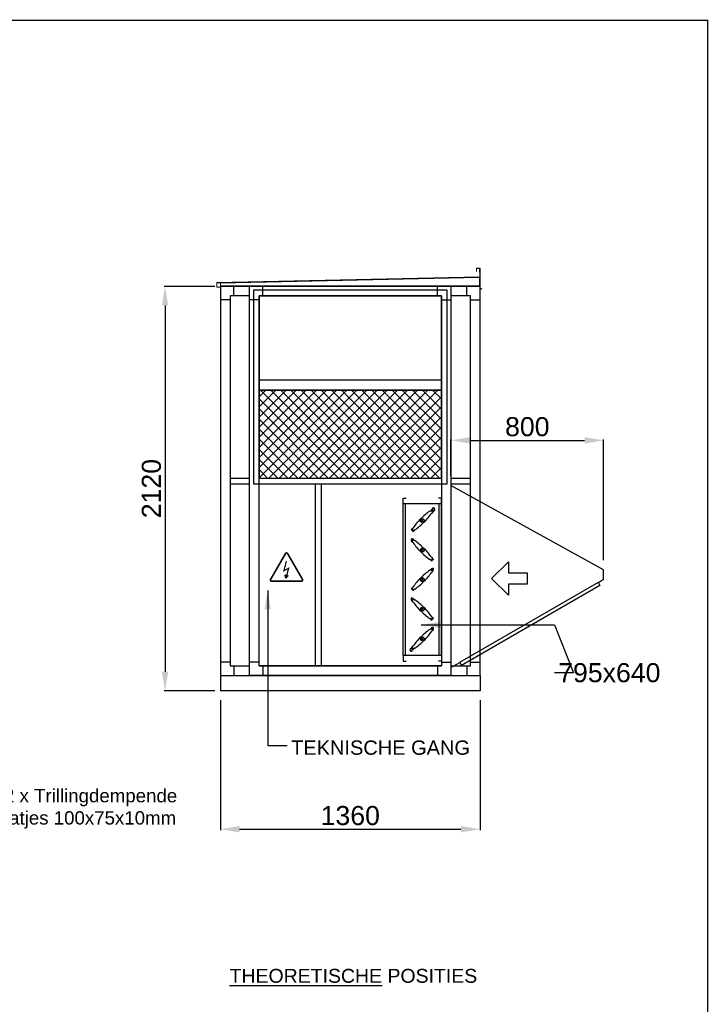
# Model space of a CAD drawing. Extents: x -156717 to 425753, y -51191 to 363295.
# Tile 374 of 502: x 149153 to 152760, y 158041 to 163203. Entities that reach past the tile are written whole.
import ezdxf
from ezdxf.enums import TextEntityAlignment as Align
from ezdxf.lldxf.tags import DXFTag

# ---------------------------------------------------------------- set-up
doc = ezdxf.new("R2010")
doc.units = 0
doc.header["$LTSCALE"] = 50
doc.layers.get('0').update_dxf_attribs({"linetype": 'CONTINUOUS'})
doc.layers.get('Defpoints').update_dxf_attribs({"linetype": 'CONTINUOUS'})
for name, color, linetype in [('01', 7, 'CONTINUOUS'), ('02', 9, 'HIDDEN2'), ('cartouche', 7, 'CONTINUOUS'), ('COTATION', 30, 'CONTINUOUS'), ('HACHURES', 8, 'CONTINUOUS'), ('HC_DEFINITIF', 6, 'CONTINUOUS'), ('S_EQPM_ELEC', 7, 'CONTINUOUS'), ('TEXTEND', 92, 'CONTINUOUS')]:
    doc.layers.add(name, color=color, linetype=linetype)
doc.styles.add('Arial', font='ARIAL.TTF', dxfattribs={"height": 1.8})
doc.styles.add('COTATION', font='ARIAL.TTF')
doc.styles.add('texte', font='ARIAL.TTF', dxfattribs={"height": 80})
tags = doc.linetypes.add('HIDDEN2', pattern=[0.1875, 0.125, -0.0625]).pattern_tags.tags
tags[6:7] = [DXFTag(74, 4), DXFTag(75, 0), DXFTag(340, '0'), DXFTag(46, 1.0), DXFTag(50, 0.0), DXFTag(44, 0.0), DXFTag(45, 0.0)]
tags[4:5] = [DXFTag(74, 4), DXFTag(75, 0), DXFTag(340, '0'), DXFTag(46, 1.0), DXFTag(50, 0.0), DXFTag(44, 0.0), DXFTag(45, 0.0)]
doc.dimstyles.new('TAILLE105', dxfattribs={"dimtxt": 100, "dimasz": 100, "dimexe": 5, "dimexo": 50, "dimgap": 20, "dimtad": 1, "dimzin": 12, "dimdsep": 46, "dimtxsty": 'COTATION', "dimcen": -3, "dimazin": 0, "dimtfac": 0.025, "dimtmove": 2, "dimatfit": 3, "dimfxl": 0, "dimtvp": 1, "dimtolj": 1, "dimtzin": 12, "dimarcsym": 0})

# ---------------------------------------------------------------- blocks, each defined once
blk = doc.blocks.new('cartouchehcA3')
at = {"layer": 'cartouche', "color": 7, "const_width": 1.91}
blk.add_lwpolyline([(-4199.8, 0), (0, 0), (0, 2969.5), (-4199.8, 2969.5)], close=True, dxfattribs=at)
at = {"layer": 'cartouche', "color": 7, "style": 'texte'}
for tag, height, p in [('ORIGINE-PLAN', 22, (-1425, 375.2)), ('INDICE1', 22, (-1425, 325.2)), ('INDICE2', 22, (-1425, 275.2)), ('INDICE3', 22, (-1425, 225.2)), ('INDICE4', 22, (-1425, 175.2)), ('INDICE5', 22, (-1425, 125.2)), ('INDICE6', 22, (-1425, 75.2)), ('NUM-OFFRE', 22, (-160, 75.2)), ('INDICE7', 22, (-1425, 25.2)), ('NUM-CN', 24.8, (-160, 25.2))]:
    blk.add_attdef(tag, text='', height=height, dxfattribs=at).set_placement(p, align=Align.MIDDLE)
for tag, height, p in [('CLIENT', 25, (-1035, 275.2)), ('AFFAIRE', 25, (-1085, 225.2)), ('LIGNE1', 22, (-1235, 175.2)), ('LIGNE2', 22, (-1235, 125.2)), ('LIGNE3', 22, (-1235, 75.2)), ('LIGNE4', 22, (-1235, 25.2))]:
    blk.add_attdef(tag, text='', height=height, dxfattribs=at).set_placement(p, align=Align.MIDDLE_LEFT)
for tag, p in [('DESSINER-PAR', (-10, 275.2)), ('TRAITE-PAR', (-10, 225.2)), ('TENSION', (-10, 175.2)), ('POIDS', (-10, 125.2))]:
    blk.add_attdef(tag, text='', height=22, dxfattribs=at).set_placement(p, align=Align.MIDDLE_RIGHT)
at = {"layer": 'HC_DEFINITIF', "style": 'texte'}
blk.add_attdef('00-00-2000', text='', height=20, dxfattribs=at).set_placement((-76.8, 475), align=Align.MIDDLE_RIGHT)
blk = doc.blocks.new('*D2362')
at = {"layer": 'COTATION', "color": 0, "lineweight": -2, "transparency": 16777216}
for p, q in [((150175.4, 161804.5), (149909, 161804.5)), ((149914, 161704.5), (149914, 159784.5)), ((150175.4, 159684.5), (149909, 159684.5))]:
    blk.add_line(p, q, dxfattribs=at)
at = {"layer": 'COTATION', "color": 0, "transparency": 16777216}
for points in [[(149897.3, 161704.5), (149930.7, 161704.5), (149914, 161804.5)], [(149897.3, 159784.5), (149930.7, 159784.5), (149914, 159684.5)]]:
    blk.add_solid(points, dxfattribs=at)
at = {"layer": 'Defpoints', "color": 0, "transparency": 16777216}
for p in [(150225.4, 161804.5), (149914, 159684.5), (150225.4, 159684.5)]:
    blk.add_point(p, dxfattribs=at)
at = {"layer": 'COTATION', "color": 0, "transparency": 16777216, "insert": (149842.9, 160744.5), "char_height": 100, "attachment_point": 5, "rotation": 90, "style": 'COTATION'}
blk.add_mtext('\\A1;2120', dxfattribs=at)
blk = doc.blocks.new('*D2372')
at = {"layer": 'COTATION', "color": 0, "lineweight": -2, "transparency": 16777216}
for p, q in [((150204.5, 159634.5), (150204.5, 158953.5)), ((151564.5, 159634.5), (151564.5, 158953.5)), ((150304.5, 158958.5), (151464.5, 158958.5))]:
    blk.add_line(p, q, dxfattribs=at)
at = {"layer": 'COTATION', "color": 0, "transparency": 16777216}
for points in [[(150304.5, 158975.1), (150304.5, 158941.8), (150204.5, 158958.5)], [(151464.5, 158975.1), (151464.5, 158941.8), (151564.5, 158958.5)]]:
    blk.add_solid(points, dxfattribs=at)
at = {"layer": 'Defpoints', "color": 0, "transparency": 16777216}
for p in [(150204.5, 159684.5), (151564.5, 159684.5), (151564.5, 158958.5)]:
    blk.add_point(p, dxfattribs=at)
at = {"layer": 'COTATION', "color": 0, "transparency": 16777216, "insert": (150884.5, 159029.6), "char_height": 100, "attachment_point": 5, "style": 'COTATION'}
blk.add_mtext('\\A1;1360', dxfattribs=at)
blk = doc.blocks.new('sens', base_point=(33950.2, 2889.4))
blk.add_lwpolyline([(33683.5, 2932.6), (33683.5, 2846.2), (33824.1, 2846.2), (33824.1, 2763.4), (33950.2, 2889.4), (33824.1, 3015.5), (33824.1, 2932.6), (33683.5, 2932.6)])
blk = doc.blocks.new('capot3', base_point=(-14609, 2332.6))
for p, q in [((-13809, 2368.1), (-14609, 2810.1)), ((-14609, 2810.1), (-14609, 1855.1)), ((-13809, 2316.1), (-13809, 2368.1)), ((-13828.2, 2285.4), (-14554.4, 1866.2)), ((-13809, 2316.1), (-13836.7, 2300.1)), ((-13836.7, 2300.1), (-13828.2, 2285.4)), ((-14609, 1855.1), (-14562.9, 1881)), ((-14562.9, 1881), (-14554.4, 1866.2))]:
    blk.add_line(p, q)
at = {"layer": '02'}
blk.add_line((-13837.4, 2301.4), (-14563.6, 1882.3), dxfattribs=at)
blk = doc.blocks.new('*D2373')
at = {"layer": 'COTATION', "color": 0, "lineweight": -2, "transparency": 16777216}
for p, q in [((151412, 160811.2), (151412, 161002.3)), ((151512, 160997.3), (152112, 160997.3)), ((152212, 160369.2), (152212, 161002.3))]:
    blk.add_line(p, q, dxfattribs=at)
at = {"layer": 'COTATION', "color": 0, "transparency": 16777216}
for points in [[(151512, 161014), (151512, 160980.6), (151412, 160997.3)], [(152112, 161014), (152112, 160980.6), (152212, 160997.3)]]:
    blk.add_solid(points, dxfattribs=at)
at = {"layer": 'Defpoints', "color": 0, "transparency": 16777216}
for p in [(152212, 160997.3), (151412, 160761.2), (152212, 160319.2)]:
    blk.add_point(p, dxfattribs=at)
at = {"layer": 'COTATION', "color": 0, "transparency": 16777216, "insert": (151812, 161068.4), "char_height": 100, "attachment_point": 5, "style": 'COTATION'}
blk.add_mtext('\\A1;800', dxfattribs=at)
blk = doc.blocks.new('J2')
at = {"color": 9}
for p, q in [((-8, 13), (-2, 4.6)), ((-2, 7), (-6.7, 13.7)), ((-2, 4.6), (-4, 0)), ((-4, 0), (4, 0)), ((-2, 7), (2, 7)), ((2, 7), (6.7, 13.7)), ((2, 4.5), (8, 13)), ((2, 4.5), (4, 0))]:
    blk.add_line(p, q, dxfattribs=at)
for radius, start, end in [(8.07, 7.6281, 172.3719), (6.98, 14.965, 165.035)]:
    blk.add_arc((0, 11.9), radius, start, end, dxfattribs=at)
blk = doc.blocks.new('LAME')
at = {"color": 9}
for p, q in [((-5, 75.5), (-4.3, 75.5)), ((-4.5, 69.7), (-2.6, 73)), ((0, 69.7), (-4.5, 69.7)), ((4.5, 69.7), (0, 69.7)), ((2.6, 73), (4.5, 69.7)), ((4.3, 75.5), (5, 75.5)), ((-4.3, -75.5), (-5, -75.5)), ((-2.6, -73), (-4.5, -69.7)), ((-4.5, -69.7), (0, -69.7)), ((0, -69.7), (4.5, -69.7)), ((4.5, -69.7), (2.6, -73)), ((5, -75.5), (4.3, -75.5))]:
    blk.add_line(p, q, dxfattribs=at)
for centre, radius, start, end in [((384.8, 0), 397, 170.9094, 180), ((-105.9, 78.5), 100, 350.9094, 357.7167), ((-5, 74.5), 1, 90, 177.7167), ((-4.3, 75), 0.5, 302.866, 90), ((0, 77.5), 5, 215.732, 223.6449), ((-3.3, 73.4), 0.766, 330, 117.4044), ((3.3, 73.4), 0.766, 62.5956, 210), ((0, 77.5), 5, 316.3551, 324.268), ((4.3, 75), 0.5, 90, 237.134), ((5, 74.5), 1, 2.2833, 90), ((105.9, 78.5), 100, 182.2833, 189.0906), ((-384.8, 0), 397, 0, 9.0906), ((384.8, 0), 397, 180, 189.0906), ((-384.8, 0), 397, 350.9094, 0), ((-105.9, -78.5), 100, 2.2833, 9.0906), ((-5, -74.5), 1, 182.2833, 270), ((-4.3, -75), 0.5, 270, 57.134), ((0, -77.5), 5, 136.3551, 144.268), ((-3.3, -73.4), 0.766, 242.5956, 30), ((3.3, -73.4), 0.766, 150, 297.4044), ((0, -77.5), 5, 35.732, 43.6449), ((4.3, -75), 0.5, 122.866, 270), ((5, -74.5), 1, 270, 357.7167), ((105.9, -78.5), 100, 170.9094, 177.7167)]:
    blk.add_arc(centre, radius, start, end, dxfattribs=at)
blk = doc.blocks.new('LAMEH')
at = {"layer": '01', "color": 9}
for p, q in [((-10, 0), (10, 0)), ((0, 10), (0, -10))]:
    blk.add_line(p, q, dxfattribs=at)
blk.add_circle((0, 0), 10, dxfattribs=at)
at = {"layer": '01'}
for name, p in [('LAME', (0, 0)), ('J2', (0, 69.7))]:
    blk.add_blockref(name, p, dxfattribs=at)
blk = doc.blocks.new('J1')
at = {"color": 9}
for p, q in [((-2.2, 4.3), (-4, 0)), ((-4, 0), (4, 0)), ((2.1, 4.3), (4, 0))]:
    blk.add_line(p, q, dxfattribs=at)
blk.add_circle((0, 8), 2.5, dxfattribs=at)
blk.add_arc((0, 8), 4.31, 299.6213, 239.8516, dxfattribs=at)
blk = doc.blocks.new('LAMEB')
at = {"layer": '01', "color": 9}
for p, q in [((-10, 0), (10, 0)), ((0, 10), (0, -10))]:
    blk.add_line(p, q, dxfattribs=at)
blk.add_circle((0, 0), 10, dxfattribs=at)
blk.add_blockref('J1', (0, 69.7))
at = {"layer": '01'}
blk.add_blockref('LAME', (0, 0), dxfattribs=at)
at = {"layer": '01', "xscale": -1, "yscale": -1}
blk.add_blockref('J2', (0, -69.7), dxfattribs=at)
blk = doc.blocks.new('LAMEITM')
at = {"layer": '01', "color": 9}
for p, q in [((-10, 0), (10, 0)), ((0, 10), (0, -10))]:
    blk.add_line(p, q, dxfattribs=at)
blk.add_circle((0, 0), 10, dxfattribs=at)
at = {"layer": '01'}
for name, p in [('LAME', (0, 0)), ('J1', (0, 69.7))]:
    blk.add_blockref(name, p, dxfattribs=at)
blk = doc.blocks.new('rr795', base_point=(9866, 19178.1))
for p, q in [((9866, 18383.1), (9866, 19178.1)), ((10066, 19178.1), (9866, 19178.1)), ((10066, 18383.1), (10066, 19178.1)), ((10066, 18383.1), (9866, 18383.1))]:
    blk.add_line(p, q)
at = {"color": 9}
for p, q in [((9878, 18383.1), (9878, 19178.1)), ((10054, 18383.1), (10054, 19178.1))]:
    blk.add_line(p, q, dxfattribs=at)
for points in [[(9866, 19178.1), (9866, 19208.1), (9881, 19208.1)], [(10066, 19178.1), (10066, 19208.1), (10051, 19208.1)], [(9866, 18383.1), (9866, 18353.1), (9881, 18353.1)], [(10066, 18383.1), (10066, 18353.1), (10051, 18353.1)]]:
    blk.add_lwpolyline(points)
at = {"layer": '01'}
for name, p, rotation in [('LAMEH', (9966, 19090.6), 315.0000000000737), ('LAMEITM', (9966, 18935.6), 44.9999999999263), ('LAMEITM', (9966, 18780.6), 315), ('LAMEITM', (9966, 18625.6), 45), ('LAMEB', (9966, 18470.6), 314.9999999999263)]:
    blk.add_blockref(name, p, dxfattribs=dict(at, rotation=rotation))
blk = doc.blocks.new('r31', base_point=(-38378.7, -2296.7))
blk.add_lwpolyline([(-38083.7, -2296.7), (-38053.7, -2296.7), (-38053.7, -3251.7), (-38083.7, -3251.7)], close=True)
blk = doc.blocks.new('capot33', base_point=(-20463.5, 146.3))
at = {"layer": 'HACHURES'}
h = blk.add_hatch(dxfattribs=at)
h.set_pattern_fill('ANSI37', color=256, scale=300, style=0)
h.set_pattern_definition([(45, (0, 0), (-26.516504, 26.516504), []), (135, (0, 0), (-26.516504, -26.516504), [])])
h.paths.add_polyline_path([(-20941, -808.7), (-19986, -808.7), (-19986, -347.7), (-20941, -347.7)])
at = {"color": 4}
for points in [[(-20971, -838.7), (-19956, -838.7), (-19956, 176.3), (-20971, 176.3)], [(-20941, -808.7), (-19986, -808.7), (-19986, 146.3), (-20941, 146.3)], [(-19986, -295.7), (-20941, -295.7), (-20941, -347.7), (-19986, -347.7)]]:
    blk.add_lwpolyline(points, close=True, dxfattribs=at)
at = {"layer": '01', "color": 4}
blk.add_lwpolyline([(-20941, -808.7), (-19986, -808.7), (-19986, -347.7), (-20941, -347.7)], close=True, dxfattribs=at)
blk = doc.blocks.new('elect2', base_point=(-2223.2, 2270.7))
at = {"layer": 'S_EQPM_ELEC', "color": 1}
for p, q in [((-2228.9, 2242.2), (-2212.7, 2237.8)), ((-2224.7, 2225.2), (-2228.9, 2242.2)), ((-2224.7, 2225.2), (-2212.7, 2237.8))]:
    blk.add_line(p, q, dxfattribs=at)
at = {"layer": 'S_EQPM_ELEC', "const_width": 8.88}
blk.add_lwpolyline([(-2138.2, 2219.1), (-2216.2, 2354.2, 0.57735), (-2227.2, 2354.2), (-2305.2, 2219.1, 0.57735), (-2299.7, 2209.6), (-2143.6, 2209.6, 0.57735)], format="xyb", close=True, dxfattribs=at)
at = {"layer": 'S_EQPM_ELEC', "color": 1, "const_width": 6.68}
blk.add_lwpolyline([(-2222.5, 2315.9), (-2235.4, 2264.4), (-2210.9, 2277), (-2220.8, 2240)], dxfattribs=at)
at = {"layer": 'S_EQPM_ELEC', "color": 1}
blk.add_solid([(-2228.9, 2242.2), (-2224.7, 2225.2), (-2212.7, 2237.8)], dxfattribs=at)

msp = doc.modelspace()

# ---------------------------------------------------------------- hatches: boundary and pattern name
at = {"linetype": 'Continuous', "lineweight": 0, "extrusion": (0, 0, -1)}
h = msp.add_hatch(dxfattribs=at)
h.set_pattern_fill('ANSI31', color=4, scale=5, angle=180, style=0)
h.set_pattern_definition([(135, (-149795.574, 161161.736), (11.22532, 11.22532), [])])
edge = h.paths.add_edge_path(flags=0)
edge.add_line((-151545.47502, 161897.55839), (-151545.47502, 161883.45839))
edge.add_line((-151545.47502, 161883.45839), (-151546.47502, 161883.45839))
edge.add_line((-151546.47502, 161883.45839), (-151546.47502, 161897.55839))
edge.add_arc((-151548.37502, 161897.55839), 1.9, 0, 90)
edge.add_line((-151548.37502, 161899.45839), (-151562.57502, 161899.45839))
edge.add_arc((-151562.57502, 161897.55839), 1.9, 90, 180)
edge.add_line((-151564.47502, 161897.55839), (-151564.47502, 161797.1327))
edge.add_arc((-151567.37502, 161797.1327), 2.9, 300, 360, ccw=False)
edge.add_line((-151565.92502, 161794.62123), (-151573.13527, 161790.45839))
edge.add_line((-151573.13527, 161790.45839), (-151573.63527, 161791.32441))
edge.add_line((-151573.63527, 161791.32441), (-151566.42502, 161795.48725))
edge.add_arc((-151567.37502, 161797.1327), 1.9, 300, 360)
edge.add_line((-151565.47502, 161797.1327), (-151565.47502, 161897.55839))
edge.add_arc((-151562.57502, 161897.55839), 2.9, 90, 180, ccw=False)
edge.add_line((-151562.57502, 161900.45839), (-151548.37502, 161900.45839))
edge.add_arc((-151548.37502, 161897.55839), 2.9, 0, 90, ccw=False)

# ---------------------------------------------------------------- linework, layer by layer
at = {"color": 4, "linetype": 'Continuous', "lineweight": 15, "extrusion": (0, 0, -1)}
for p, q in [((151545.47502, 161897.55839), (151545.47502, 161883.45839)), ((151546.47502, 161897.55839), (151546.47502, 161883.45839)), ((151560.41794, 161899.45839), (151548.32088, 161899.19154)), ((151548.32088, 161899.19154), (151548.34293, 161898.19178)), ((151560.43999, 161898.45863), (151548.34293, 161898.19178)), ((151562.57502, 161900.45839), (151548.37502, 161900.45839)), ((151562.57502, 161899.45839), (151548.37502, 161899.45839)), ((151563.24593, 161857.41053), (151562.38143, 161896.60099)), ((151564.24568, 161857.43258), (151563.38119, 161896.62305)), ((151564.47502, 161897.55839), (151564.47502, 161797.1327)), ((151565.47502, 161897.55839), (151565.47502, 161797.1327)), ((151561.38829, 161855.46909), (150187.5225, 161825.16323)), ((151561.41034, 161854.46933), (150187.54456, 161824.16347)), ((150204.47502, 161821.13611), (151561.07502, 161851.06111)), ((150204.5081, 161823.0373), (151564.47502, 161853.03657)), ((151545.47502, 161883.45839), (151546.47502, 161883.45839)), ((151561.07502, 161852.96157), (151561.07502, 161851.06111)), ((151561.07502, 161852.56147), (151564.28085, 161852.63219)), ((151561.07502, 161851.06111), (151561.07502, 161807.93693)), ((151561.41034, 161854.46933), (151564.47502, 161854.53693)), ((151564.47502, 161851.13611), (151562.97502, 161851.13611)), ((151562.97502, 161851.13611), (151562.97502, 161807.93693)), ((151564.07962, 161853.02785), (151564.28085, 161852.63219)), ((151564.28085, 161852.63219), (151564.31383, 161851.13611)), ((150185.11059, 161803.00465), (150184.68716, 161822.19998)), ((150186.11035, 161803.0267), (150185.68692, 161822.22203)), ((150185.75761, 161822.22359), (150204.46406, 161822.63623)), ((150186.18132, 161803.00563), (150185.75761, 161822.22359)), ((150188.05179, 161801.16906), (150200.14884, 161801.43591)), ((150188.07384, 161800.16931), (150200.1709, 161800.43615)), ((150188.14524, 161800.17088), (150188.14526, 161800.10616)), ((150200.24526, 161800.10948), (150188.14526, 161800.10616)), ((150200.1709, 161800.43615), (150200.14884, 161801.43591)), ((150200.24498, 161801.10948), (150200.15605, 161801.10945)), ((150200.24526, 161800.10948), (150200.24498, 161801.10948)), ((150204.47502, 161824.53693), (150204.5081, 161823.0373)), ((150204.47502, 161821.13611), (150204.47502, 161807.93693)), ((150204.47502, 161807.93693), (150204.47502, 161806.03693)), ((151561.07502, 161807.93693), (150204.47502, 161807.93693)), ((150204.47502, 161806.03693), (150204.47502, 161804.53693)), ((150204.47502, 161806.03693), (151564.47502, 161806.03693)), ((150204.47502, 161804.53693), (151564.47502, 161804.53693)), ((151561.07502, 161807.93693), (151561.07502, 161806.03693)), ((151561.07502, 161807.93693), (151562.97502, 161807.93693)), ((151564.47502, 161807.93693), (151562.97502, 161807.93693)), ((151565.92502, 161794.62123), (151573.13527, 161790.45839)), ((151566.42502, 161795.48725), (151573.63527, 161791.32441)), ((151573.13527, 161790.45839), (151573.63527, 161791.32441))]:
    msp.add_line(p, q, dxfattribs=at)
for points in [[(150254.47502, 160799.53693), (150356.97502, 160799.53693)], [(150254.47502, 160769.53693), (150356.97502, 160769.53693)], [(150406.97502, 160799.53693), (151361.97502, 160799.53693)], [(150406.97502, 160769.53693), (151361.97502, 160769.53693)], [(151411.97502, 160799.53693), (151514.47502, 160799.53693)], [(151411.97502, 160769.53693), (151514.47502, 160769.53693)], [(150204.47502, 159764.53693), (150204.47502, 159684.53693)], [(151564.47502, 159764.53693), (151564.47502, 159684.53693)], [(151564.47502, 159684.53693), (150204.47502, 159684.53693)]]:
    msp.add_lwpolyline(points)
for centre, radius, start, end in [((-151548.37502, 161897.55839), 2.9, 0, 90), ((-151548.37502, 161897.55839), 1.9, 0, 90), ((-151560.48189, 161896.55909), 2.9, 88.73632745, 178.73632745), ((-151560.48189, 161896.55909), 1.9, 88.73632745, 178.73632745), ((-151562.57502, 161897.55839), 2.9, 90, 180), ((-151562.57502, 161897.55839), 1.9, 90, 180), ((-151561.34639, 161857.36863), 1.9, 178.73632745, 268.73632745), ((-151561.34639, 161857.36863), 2.9, 178.73632745, 268.73632745), ((-150187.58646, 161822.26393), 2.9, 358.73632745, 88.73632745), ((-150188.00989, 161803.0686), 2.9, 268.73632745, 358.73632745), ((-150187.58646, 161822.26393), 1.9, 358.73632745, 88.73632745), ((-150188.00989, 161803.0686), 1.9, 268.73632745, 358.73632745), ((-151567.37502, 161797.1327), 2.9, 300, 0), ((-151567.37502, 161797.1327), 1.9, 300, 0)]:
    msp.add_arc(centre, radius, start, end, dxfattribs=at)
at = {"color": 4, "linetype": 'Continuous', "lineweight": 15}
msp.add_open_spline([(151562.97502, 161851.13611), (151562.94646, 161851.12986), (151562.88934, 161851.11736), (151562.44996, 161851.09861), (151561.82193, 161851.07986), (151561.32399, 161851.06736), (151561.07502, 161851.06111)], degree=3, dxfattribs=at)
for points, knots in [([(151562.73026, 161854.86341), (151562.86147, 161854.79077), (151563.01177, 161854.70757), (151563.13608, 161854.53026), (151563.15186, 161854.50775)], [0, 0, 0, 0, 0.8730614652, 1, 1, 1, 1]), ([(151563.98342, 161853.02573), (151564.00976, 161852.99662), (151564.11658, 161852.87859), (151564.21026, 161852.73806), (151564.28085, 161852.63219)], [0, 0, 0, 0, 0.2465621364, 1, 1, 1, 1])]:
    msp.add_open_spline(points, degree=3, knots=knots, dxfattribs=at)
at = {"layer": '01'}
for p, q in [((150274.47502, 161754.53693), (150274.47502, 161804.53693)), ((151494.47502, 161754.53693), (151494.47502, 161804.53693)), ((150254.47502, 161734.53693), (150204.47502, 161734.53693)), ((151514.47502, 161734.53693), (151564.47502, 161734.53693)), ((150254.47502, 159834.53693), (150204.47502, 159834.53693)), ((151514.47502, 159834.53693), (151564.47502, 159834.53693)), ((150274.47502, 159814.53693), (150274.47502, 159764.53693)), ((151494.47502, 159814.53693), (151494.47502, 159764.53693))]:
    msp.add_line(p, q, dxfattribs=at)
at = {"layer": '01', "extrusion": (0, 0, -1)}
for p, q in [((150356.97502, 159764.53693), (150356.97502, 161804.53693)), ((151411.97502, 161804.53693), (150356.97502, 161804.53693)), ((151411.97502, 161804.53693), (150356.97502, 161804.53693)), ((150426.97502, 161754.53693), (150426.97502, 161804.53693)), ((151341.97502, 161754.53693), (151341.97502, 161804.53693)), ((151411.97502, 161804.53693), (151411.97502, 159764.53693)), ((150406.97502, 159814.53693), (150406.97502, 161754.53693)), ((150406.97502, 161754.53693), (151361.97502, 161754.53693)), ((151361.97502, 161754.53693), (151361.97502, 159814.53693)), ((150406.97502, 161734.53693), (150356.97502, 161734.53693)), ((151361.97502, 161734.53693), (151411.97502, 161734.53693)), ((150406.97502, 159834.53693), (150356.97502, 159834.53693)), ((151361.97502, 159834.53693), (151411.97502, 159834.53693)), ((151361.97502, 159814.53693), (150406.97502, 159814.53693)), ((150426.97502, 159814.53693), (150426.97502, 159764.53693)), ((151341.97502, 159814.53693), (151341.97502, 159764.53693)), ((151411.97502, 159764.53693), (150356.97502, 159764.53693))]:
    msp.add_line(p, q, dxfattribs=at)
at = {"layer": '01'}
msp.add_lwpolyline([(150204.47502, 159764.53693), (151564.47502, 159764.53693), (151564.47502, 161804.53693), (150204.47502, 161804.53693)], close=True, dxfattribs=at)
for points in [[(150356.97502, 161754.53693), (150254.47502, 161754.53693), (150254.47502, 159814.53693), (150356.97502, 159814.53693)], [(151361.97502, 161754.53693), (150406.97502, 161754.53693)], [(151411.97502, 159814.53693), (151514.47502, 159814.53693), (151514.47502, 161754.53693), (151411.97502, 161754.53693)], [(150406.97502, 159814.53693), (151361.97502, 159814.53693)]]:
    msp.add_lwpolyline(points, dxfattribs=at)

# ---------------------------------------------------------------- block references
at = {"xscale": 3.6, "yscale": 3.6, "zscale": 3.6}
msp.add_blockref('cartouchehcA3', (152756.85538, 152509.32184), dxfattribs=at)
for name, p in [('capot33', (150884.47502, 161754.53693)), ('r31', (150406.97502, 160769.53693)), ('capot3', (151411.97502, 160283.66219))]:
    msp.add_blockref(name, p)
at = {"extrusion": (0, 0, -1), "xscale": 0.7, "yscale": 0.7, "zscale": 0.7}
msp.add_blockref('sens', (-151624.71089, 160273.02541), dxfattribs=at)
at = {"layer": '02'}
msp.add_blockref('rr795', (151161.97502, 160664.53693), dxfattribs=at)
at = {"layer": 'COTATION'}
msp.add_blockref('elect2', (150549.16988, 160320.12393), dxfattribs=at)

# ---------------------------------------------------------------- texts
at = {"layer": 'COTATION', "style": 'COTATION'}
for s, insert, char_height, attachment_point in [('{795x640}', (151973.78108, 159727.87583), 100, 7), ('{TEKNISCHE GANG}', (150574.60356, 159347.80598), 75, 7), ('22 x Trillingdempende \\Pmatjes 100x75x10mm', (149015.70285, 159065.68862), 70, 4)]:
    msp.add_mtext(s, dxfattribs=dict(at, insert=insert, char_height=char_height, attachment_point=attachment_point))
at = {"layer": 'TEXTEND', "style": 'Arial'}
msp.add_text('%%uTHEORETISCHE%%u POSITIES', height=73, dxfattribs=at).set_placement((150252.26847, 158153.3522))

# ---------------------------------------------------------------- dimensions: what is measured, and where the dimension line sits
at = {"layer": 'COTATION'}
dim = msp.add_linear_dim(base=(149914.00104, 159684.53693), p1=(150225.37284, 161804.53693), p2=(150225.37284, 159684.53693), angle=90, dimstyle='TAILLE105', dxfattribs=at)
dim.commit()
dim.dimension.update_dxf_attribs({"geometry": '*D2362', "text_midpoint": (149842.94374, 160744.53693)})
for base, p1, p2, picture, middle in [((152211.97502, 160997.31486), (151411.97502, 160761.16219), (152211.97502, 160319.16219), '*D2373', (151811.97502, 161068.37215)), ((151564.47502, 158958.4787), (150204.47502, 159684.53693), (151564.47502, 159684.53693), '*D2372', (150884.47502, 159029.57011))]:
    dim = msp.add_linear_dim(base=base, p1=p1, p2=p2, dimstyle='TAILLE105', dxfattribs=at)
    dim.commit()
    dim.dimension.update_dxf_attribs({"geometry": picture, "text_midpoint": middle})

# ---------------------------------------------------------------- leaders
for points in [[(150452.05013, 160210.90813), (150452.05013, 159397.80598), (150554.60356, 159397.80598)], [(151256.2432, 160029.8436), (151953.78108, 160029.8436), (152053.78108, 159777.87583), (151953.78108, 159777.87583)]]:
    msp.add_leader(points, dimstyle='TAILLE105', override={"dimtad": 0}, dxfattribs=at)
at = {"layer": 'COTATION', "annotation_type": 0, "has_hookline": 1, "hookline_direction": 0, "text_width": 955.21828}
msp.add_leader([(148423.56074, 159660.67052), (148892.78828, 159118.63697), (148992.78828, 159118.63697)], dimstyle='TAILLE105', override={"dimtad": 0}, dxfattribs=at)

doc.saveas('drawing.dxf')
